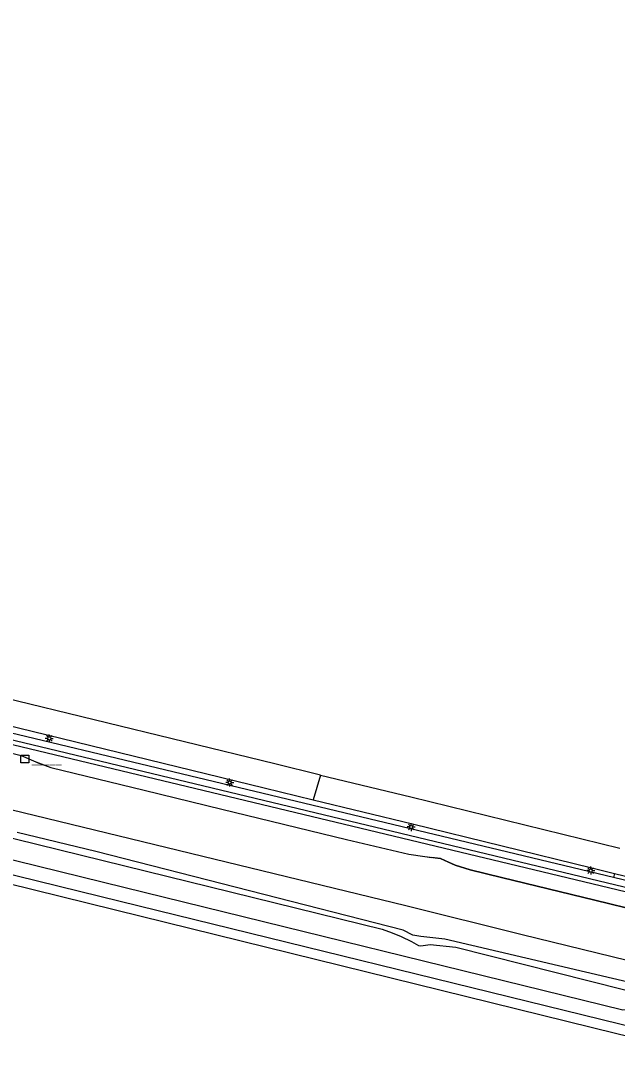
# Model space of a CAD drawing. Extents: x 125000 to 129004, y 397500 to 399008.
# Drawn here: x 126006.6 to 126099.7, y 398752.8 to 398915.2 of the extents above; entities that cross this region are included whole.
import ezdxf

# ---------------------------------------------------------------- set-up
doc = ezdxf.new("R2010")
doc.units = 0
for name, color, linetype in [('gg-aspt-spoorlijn', 7, 'Continuous'), ('gg-knt-verharding', 7, 'Continuous'), ('gg-kntw-beschoeiing', 7, 'Continuous'), ('gt-grn-weggrens', 7, 'Continuous'), ('gt-symb-hm paal', 7, 'Continuous'), ('gt-symb-lichtmast', 7, 'Continuous'), ('gx-grn-maaiveld', 7, 'Continuous')]:
    doc.layers.add(name, color=color, linetype=linetype)

# ---------------------------------------------------------------- blocks, each defined once
blk = doc.blocks.new('gt0-LMAST')
at = {"layer": 'gt-symb-lichtmast'}
for p, q in [((-0.18, 0.17), (-0.45, 0.44)), ((-0.01, 0.25), (-0.01, 0.62)), ((0.17, 0.17), (0.44, 0.44)), ((-0.26, 0), (-0.63, 0)), ((-0.18, -0.18), (-0.45, -0.45)), ((-0.01, -0.25), (-0.01, -0.63)), ((0.44, -0.45), (0.17, -0.18)), ((0.24, 0), (0.62, 0))]:
    blk.add_line(p, q, dxfattribs=at)
blk.add_circle((-0.01, 0), 0.25, dxfattribs=at)
blk = doc.blocks.new('gt0-HMpaal')
at = {"layer": 'gt-symb-hm paal'}
blk.add_lwpolyline([(-0.6, 0.6), (0.6, 0.6), (0.6, -0.6), (-0.6, -0.6)], close=True, dxfattribs=at)

msp = doc.modelspace()

# ---------------------------------------------------------------- linework, layer by layer
at = {"layer": 'gg-aspt-spoorlijn'}
msp.add_lwpolyline([(125156.32, 399000), (125265.8, 398973.14), (125337.97, 398955.66), (125342.01, 398954.53), (125604.52, 398890.17), (125866.38, 398826.14), (125909.05, 398815.62), (125930.04, 398810.54), (125951.41, 398805.22), (125976.89, 398799.04), (125991.96, 398795.29), (126066.69, 398777.09), (126084.88, 398772.56), (126157.42, 398754.82)], dxfattribs=at)
at = {"layer": 'gg-knt-verharding'}
msp.add_line((126099.26, 398782.11), (126106.98, 398780.18), dxfattribs=at)
for points in [[(126053.39, 398797.47), (126067.5, 398794.07), (126100.12, 398786.06)], [(126052.25, 398793.61), (126067.75, 398789.86), (126095.71, 398783), (126099.26, 398782.11)]]:
    msp.add_lwpolyline(points, dxfattribs=at)
at = {"layer": 'gg-kntw-beschoeiing'}
msp.add_lwpolyline([(126004.24, 398801.12), (126006.68, 398800.52), (126008.94, 398799.52), (126011.3, 398798.67), (126025.88, 398795.12), (126038, 398792.15), (126057.44, 398787.41), (126067.17, 398785.09), (126069.65, 398784.74), (126072.14, 398784.43), (126074.41, 398783.38), (126076.77, 398782.67), (126081.62, 398781.47), (126088.91, 398779.72), (126096.2, 398777.93), (126103.45, 398776.14), (126115.6, 398773.12), (126125.25, 398770.77), (126127.76, 398770.64), (126137.49, 398768.44), (126154.64, 398764.75), (126158.35, 398763.99)], dxfattribs=at)
at = {"layer": 'gt-grn-weggrens'}
msp.add_line((126053.39, 398797.47), (126052.25, 398793.61), dxfattribs=at)
at = {"layer": 'gx-grn-maaiveld'}
msp.add_line((126099.26, 398782.11), (126099.13, 398781.46), dxfattribs=at)
for points in [[(125752.32, 398867.21), (125768.02, 398862.93), (125788.79, 398857.49), (125803.58, 398853.91), (125850.07, 398842.87), (125891.13, 398832.82), (125929.14, 398823.7), (125958.13, 398816.57), (125988.09, 398809.25), (126044.59, 398795.48), (126052.25, 398793.61)], [(125747.82, 398847.49), (125748.67, 398847.41), (126022.69, 398779.98), (126100.59, 398760.81), (126101.68, 398760.9), (126102.39, 398761.5), (126104.96, 398760.89), (126105.24, 398760.11), (126106.03, 398759.49), (126118.41, 398756.49), (126120.01, 398755.71), (126120.56, 398755.6), (126122, 398755.11), (126122.23, 398754.7), (126121.82, 398752.92), (126121.27, 398752.79), (126120.44, 398752.8), (126119.81, 398753.08), (126119.34, 398753.45), (126117.94, 398754.22), (126100.11, 398758.55), (126022.14, 398777.73), (125855.19, 398818.8)], [(126099.13, 398781.46), (125932.41, 398821.42), (125930.63, 398821.68), (125930.09, 398821.44), (125929.76, 398821)], [(126106.59, 398778.6), (126103.37, 398779.32), (125930.77, 398820.83), (125930.67, 398820.15), (126103.54, 398778.68), (126106.41, 398777.88)], [(126053.39, 398797.47), (126046.28, 398799.2), (125989.81, 398812.98), (125960.86, 398820.06)], [(126108.05, 398755.02), (126099.64, 398757.04), (126021.37, 398776.38), (125856.18, 398817.18), (125854.32, 398817.53)], [(125942.08, 398803.15), (126063, 398773.38), (126064.56, 398772.85), (126065.98, 398772.26), (126067.58, 398771.49), (126068.69, 398770.85), (126069.04, 398770.79), (126070.48, 398770.99), (126074.52, 398770.57), (126100.68, 398763.98), (126102.87, 398763.46), (126105.45, 398762.84), (126118.73, 398759.66)], [(126003.31, 398801.22), (126004.24, 398801.12), (126006.68, 398800.52), (126008.94, 398799.52), (126009.18, 398799.43)], [(126009.18, 398799.43), (126011.3, 398798.67), (126025.88, 398795.12), (126038, 398792.15), (126057.44, 398787.41), (126067.17, 398785.09), (126069.65, 398784.74), (126070.72, 398784.6)], [(126129.74, 398758.15), (126123.42, 398759.63), (126105.76, 398764.08), (126103.19, 398764.74), (126072.78, 398771.85), (126069.03, 398772.25), (126067.8, 398772.49), (126066.3, 398773.25), (126018.34, 398785.52), (126006.03, 398788.5)], [(126072.89, 398784.08), (126072.14, 398784.43), (126070.72, 398784.6)], [(126104.37, 398775.8), (126103.45, 398776.14), (126096.2, 398777.93), (126088.91, 398779.72), (126081.62, 398781.47), (126076.77, 398782.67), (126074.41, 398783.38), (126072.89, 398784.08)], [(126106.84, 398779.62), (126105.34, 398779.97), (126099.13, 398781.46)]]:
    msp.add_lwpolyline(points, dxfattribs=at)

# ---------------------------------------------------------------- block references
at = {"layer": 'gt-symb-hm paal'}
msp.add_blockref('gt0-HMpaal', (126007.24, 398799.97), dxfattribs=at)
at = {"layer": 'gt-symb-lichtmast'}
for p in [(126011.06, 398803.19), (126039.22, 398796.3), (126067.55, 398789.36), (126095.57, 398782.55)]:
    msp.add_blockref('gt0-LMAST', p, dxfattribs=at)

# ---------------------------------------------------------------- texts
at = {"layer": 'gt-symb-hm paal'}
msp.add_text('_____', height=1.25, dxfattribs=at).set_placement((126008.32, 398799.36))

doc.saveas('drawing.dxf')
